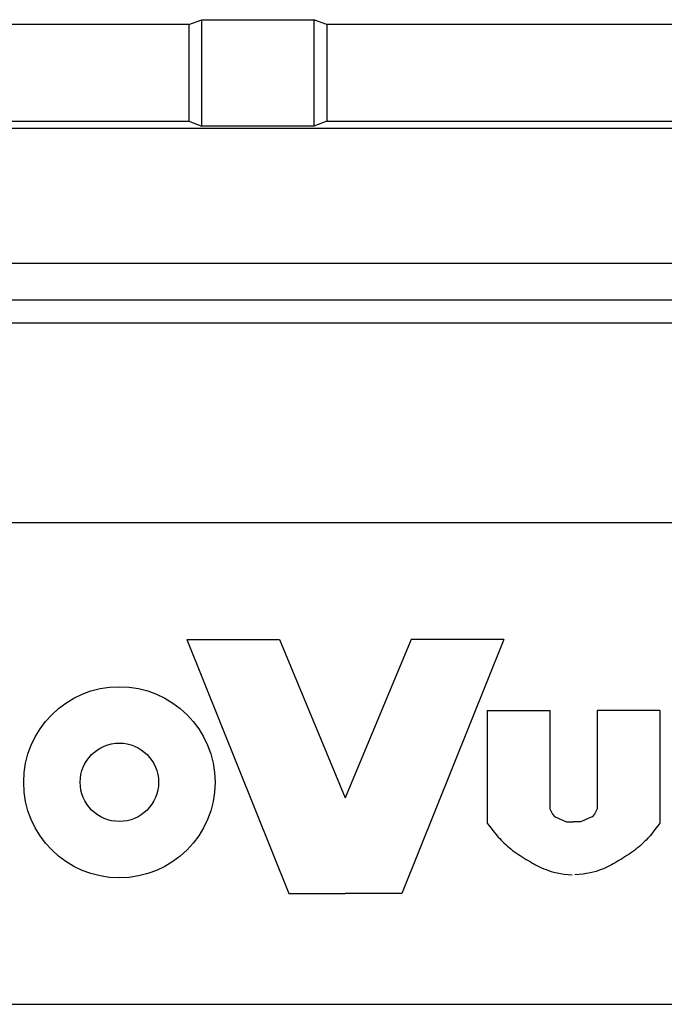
# Model space of a CAD drawing. Header units: millimetres. Extents: x -7023 to 53801, y 9849 to 33561.
# Tile 430 of 537: x 24733 to 24743, y 21913 to 21928. Entities that reach past the tile are written whole.
import ezdxf

# ---------------------------------------------------------------- set-up
doc = ezdxf.new("R2010")
doc.units = ezdxf.units.MM
doc.layers.add('IE_CCTV', color=6, linetype='Continuous')

msp = doc.modelspace()

# ---------------------------------------------------------------- linework, layer by layer
at = {"layer": 'IE_CCTV', "color": 7, "linetype": 'Continuous'}
for p, q in [((24735.295, 21927.923), (24735.495, 21927.998)), ((24735.495, 21926.349), (24735.495, 21927.998)), ((24735.495, 21927.998), (24737.231, 21927.998)), ((24737.231, 21927.998), (24737.231, 21926.349)), ((24737.432, 21927.923), (24737.231, 21927.998)), ((24735.295, 21927.923), (24721.167, 21927.923)), ((24735.295, 21927.923), (24735.295, 21926.424)), ((24737.432, 21927.923), (24737.432, 21926.424)), ((24764.472, 21927.923), (24737.432, 21927.923)), ((24721.167, 21926.424), (24735.295, 21926.424)), ((24735.295, 21926.424), (24735.495, 21926.349)), ((24737.231, 21926.349), (24735.495, 21926.349)), ((24737.432, 21926.424), (24737.231, 21926.349)), ((24737.432, 21926.424), (24764.472, 21926.424)), ((25013.301, 21926.312), (24722.021, 21926.312)), ((25013.335, 21924.219), (24722.021, 21924.219)), ((25013.479, 21923.649), (24721.844, 21923.649)), ((24721.844, 21923.298), (25013.479, 21923.298)), ((24747.737, 21920.196), (24727.612, 21920.196)), ((24727.612, 21912.727), (24747.737, 21912.727))]:
    msp.add_line(p, q, dxfattribs=at)
at = {"layer": 'IE_CCTV', "transparency": 33554687}
for p, q in [((24735.262, 21918.383), (24736.843, 21914.444)), ((24735.262, 21918.383), (24736.697, 21918.383)), ((24735.262, 21918.383), (24736.843, 21914.444)), ((24735.262, 21918.383), (24736.697, 21918.383)), ((24735.262, 21918.383), (24736.843, 21914.444)), ((24735.262, 21918.383), (24736.697, 21918.383)), ((24735.262, 21918.383), (24736.843, 21914.444)), ((24735.262, 21918.383), (24736.697, 21918.383)), ((24735.262, 21918.383), (24736.843, 21914.444)), ((24735.262, 21918.383), (24736.697, 21918.383)), ((24736.697, 21918.383), (24737.719, 21915.927)), ((24736.697, 21918.383), (24737.719, 21915.927)), ((24736.697, 21918.383), (24737.719, 21915.927)), ((24736.697, 21918.383), (24737.719, 21915.927)), ((24736.697, 21918.383), (24737.719, 21915.927)), ((24738.74, 21918.383), (24737.719, 21915.927)), ((24738.74, 21918.383), (24737.719, 21915.927)), ((24738.74, 21918.383), (24737.719, 21915.927)), ((24738.74, 21918.383), (24737.719, 21915.927)), ((24738.74, 21918.383), (24737.719, 21915.927)), ((24740.175, 21918.383), (24738.594, 21914.444)), ((24740.175, 21918.383), (24738.594, 21914.444)), ((24740.175, 21918.383), (24738.594, 21914.444)), ((24740.175, 21918.383), (24738.594, 21914.444)), ((24740.175, 21918.383), (24738.594, 21914.444)), ((24740.175, 21918.383), (24738.74, 21918.383)), ((24740.175, 21918.383), (24738.74, 21918.383)), ((24740.175, 21918.383), (24738.74, 21918.383)), ((24740.175, 21918.383), (24738.74, 21918.383)), ((24740.175, 21918.383), (24738.74, 21918.383)), ((24739.917, 21917.284), (24739.917, 21915.536)), ((24739.917, 21917.284), (24740.889, 21917.284)), ((24739.917, 21917.284), (24739.917, 21915.536)), ((24739.917, 21917.284), (24740.889, 21917.284)), ((24739.917, 21917.284), (24739.917, 21915.536)), ((24739.917, 21917.284), (24740.889, 21917.284)), ((24739.917, 21917.284), (24739.917, 21915.536)), ((24739.917, 21917.284), (24740.889, 21917.284)), ((24739.917, 21917.284), (24739.917, 21915.536)), ((24739.917, 21917.284), (24740.889, 21917.284)), ((24740.889, 21917.284), (24740.889, 21915.759)), ((24740.889, 21917.284), (24740.889, 21915.759)), ((24740.889, 21917.284), (24740.889, 21915.759)), ((24740.889, 21917.284), (24740.889, 21915.759)), ((24740.889, 21917.284), (24740.889, 21915.759)), ((24741.625, 21917.284), (24741.625, 21915.759)), ((24742.596, 21917.284), (24741.625, 21917.284)), ((24741.625, 21917.284), (24741.625, 21915.759)), ((24742.596, 21917.284), (24741.625, 21917.284)), ((24741.625, 21917.284), (24741.625, 21915.759)), ((24742.596, 21917.284), (24741.625, 21917.284)), ((24741.625, 21917.284), (24741.625, 21915.759)), ((24742.596, 21917.284), (24741.625, 21917.284)), ((24741.625, 21917.284), (24741.625, 21915.759)), ((24742.596, 21917.284), (24741.625, 21917.284)), ((24742.596, 21917.284), (24742.596, 21915.536)), ((24742.596, 21917.284), (24742.596, 21915.536)), ((24742.596, 21917.284), (24742.596, 21915.536)), ((24742.596, 21917.284), (24742.596, 21915.536)), ((24742.596, 21917.284), (24742.596, 21915.536)), ((24740.889, 21915.759), (24740.93, 21915.676)), ((24740.889, 21915.759), (24740.93, 21915.676)), ((24740.889, 21915.759), (24740.93, 21915.676)), ((24740.889, 21915.759), (24740.93, 21915.676)), ((24740.889, 21915.759), (24740.93, 21915.676)), ((24740.93, 21915.676), (24740.966, 21915.635)), ((24740.93, 21915.676), (24740.966, 21915.635)), ((24740.93, 21915.676), (24740.966, 21915.635)), ((24740.93, 21915.676), (24740.966, 21915.635)), ((24740.93, 21915.676), (24740.966, 21915.635)), ((24740.966, 21915.635), (24741.007, 21915.617)), ((24740.966, 21915.635), (24741.007, 21915.617)), ((24740.966, 21915.635), (24741.007, 21915.617)), ((24740.966, 21915.635), (24741.007, 21915.617)), ((24740.966, 21915.635), (24741.007, 21915.617)), ((24741.548, 21915.635), (24741.506, 21915.617)), ((24741.548, 21915.635), (24741.506, 21915.617)), ((24741.548, 21915.635), (24741.506, 21915.617)), ((24741.548, 21915.635), (24741.506, 21915.617)), ((24741.548, 21915.635), (24741.506, 21915.617)), ((24741.583, 21915.676), (24741.548, 21915.635)), ((24741.583, 21915.676), (24741.548, 21915.635)), ((24741.583, 21915.676), (24741.548, 21915.635)), ((24741.583, 21915.676), (24741.548, 21915.635)), ((24741.583, 21915.676), (24741.548, 21915.635)), ((24741.625, 21915.759), (24741.583, 21915.676)), ((24741.625, 21915.759), (24741.583, 21915.676)), ((24741.625, 21915.759), (24741.583, 21915.676)), ((24741.625, 21915.759), (24741.583, 21915.676)), ((24741.625, 21915.759), (24741.583, 21915.676)), ((24739.917, 21915.536), (24739.95, 21915.494)), ((24739.917, 21915.536), (24739.95, 21915.494)), ((24739.917, 21915.536), (24739.95, 21915.494)), ((24739.917, 21915.536), (24739.95, 21915.494)), ((24739.917, 21915.536), (24739.95, 21915.494)), ((24739.95, 21915.494), (24739.979, 21915.456)), ((24739.95, 21915.494), (24739.979, 21915.456)), ((24739.95, 21915.494), (24739.979, 21915.456)), ((24739.95, 21915.494), (24739.979, 21915.456)), ((24739.95, 21915.494), (24739.979, 21915.456)), ((24741.007, 21915.617), (24741.085, 21915.581)), ((24741.007, 21915.617), (24741.085, 21915.581)), ((24741.007, 21915.617), (24741.085, 21915.581)), ((24741.007, 21915.617), (24741.085, 21915.581)), ((24741.007, 21915.617), (24741.085, 21915.581)), ((24741.085, 21915.581), (24741.15, 21915.558)), ((24741.085, 21915.581), (24741.15, 21915.558)), ((24741.085, 21915.581), (24741.15, 21915.558)), ((24741.085, 21915.581), (24741.15, 21915.558)), ((24741.085, 21915.581), (24741.15, 21915.558)), ((24741.15, 21915.558), (24741.227, 21915.558)), ((24741.15, 21915.558), (24741.227, 21915.558)), ((24741.15, 21915.558), (24741.227, 21915.558)), ((24741.15, 21915.558), (24741.227, 21915.558)), ((24741.15, 21915.558), (24741.227, 21915.558)), ((24741.227, 21915.558), (24741.257, 21915.558)), ((24741.227, 21915.558), (24741.257, 21915.558)), ((24741.227, 21915.558), (24741.257, 21915.558)), ((24741.227, 21915.558), (24741.257, 21915.558)), ((24741.227, 21915.558), (24741.257, 21915.558)), ((24741.286, 21915.558), (24741.257, 21915.558)), ((24741.286, 21915.558), (24741.257, 21915.558)), ((24741.286, 21915.558), (24741.257, 21915.558)), ((24741.286, 21915.558), (24741.257, 21915.558)), ((24741.286, 21915.558), (24741.257, 21915.558)), ((24741.364, 21915.558), (24741.286, 21915.558)), ((24741.364, 21915.558), (24741.286, 21915.558)), ((24741.364, 21915.558), (24741.286, 21915.558)), ((24741.364, 21915.558), (24741.286, 21915.558)), ((24741.364, 21915.558), (24741.286, 21915.558)), ((24741.429, 21915.581), (24741.364, 21915.558)), ((24741.429, 21915.581), (24741.364, 21915.558)), ((24741.429, 21915.581), (24741.364, 21915.558)), ((24741.429, 21915.581), (24741.364, 21915.558)), ((24741.429, 21915.581), (24741.364, 21915.558)), ((24741.506, 21915.617), (24741.429, 21915.581)), ((24741.506, 21915.617), (24741.429, 21915.581)), ((24741.506, 21915.617), (24741.429, 21915.581)), ((24741.506, 21915.617), (24741.429, 21915.581)), ((24741.506, 21915.617), (24741.429, 21915.581)), ((24742.563, 21915.494), (24742.534, 21915.456)), ((24742.563, 21915.494), (24742.534, 21915.456)), ((24742.563, 21915.494), (24742.534, 21915.456)), ((24742.563, 21915.494), (24742.534, 21915.456)), ((24742.563, 21915.494), (24742.534, 21915.456)), ((24742.596, 21915.536), (24742.563, 21915.494)), ((24742.596, 21915.536), (24742.563, 21915.494)), ((24742.596, 21915.536), (24742.563, 21915.494)), ((24742.596, 21915.536), (24742.563, 21915.494)), ((24742.596, 21915.536), (24742.563, 21915.494)), ((24739.979, 21915.456), (24740.005, 21915.423)), ((24739.979, 21915.456), (24740.005, 21915.423)), ((24739.979, 21915.456), (24740.005, 21915.423)), ((24739.979, 21915.456), (24740.005, 21915.423)), ((24739.979, 21915.456), (24740.005, 21915.423)), ((24740.005, 21915.423), (24740.028, 21915.394)), ((24740.005, 21915.423), (24740.028, 21915.394)), ((24740.005, 21915.423), (24740.028, 21915.394)), ((24740.005, 21915.423), (24740.028, 21915.394)), ((24740.005, 21915.423), (24740.028, 21915.394)), ((24740.028, 21915.394), (24740.05, 21915.367)), ((24740.028, 21915.394), (24740.05, 21915.367)), ((24740.028, 21915.394), (24740.05, 21915.367)), ((24740.028, 21915.394), (24740.05, 21915.367)), ((24740.028, 21915.394), (24740.05, 21915.367)), ((24740.05, 21915.367), (24740.071, 21915.342)), ((24740.05, 21915.367), (24740.071, 21915.342)), ((24740.05, 21915.367), (24740.071, 21915.342)), ((24740.05, 21915.367), (24740.071, 21915.342)), ((24740.05, 21915.367), (24740.071, 21915.342)), ((24740.071, 21915.342), (24740.091, 21915.319)), ((24740.071, 21915.342), (24740.091, 21915.319)), ((24740.071, 21915.342), (24740.091, 21915.319)), ((24740.071, 21915.342), (24740.091, 21915.319)), ((24740.071, 21915.342), (24740.091, 21915.319)), ((24740.091, 21915.319), (24740.112, 21915.296)), ((24740.091, 21915.319), (24740.112, 21915.296)), ((24740.091, 21915.319), (24740.112, 21915.296)), ((24740.091, 21915.319), (24740.112, 21915.296)), ((24740.091, 21915.319), (24740.112, 21915.296)), ((24742.422, 21915.319), (24742.401, 21915.296)), ((24742.422, 21915.319), (24742.401, 21915.296)), ((24742.422, 21915.319), (24742.401, 21915.296)), ((24742.422, 21915.319), (24742.401, 21915.296)), ((24742.422, 21915.319), (24742.401, 21915.296)), ((24742.442, 21915.342), (24742.422, 21915.319)), ((24742.442, 21915.342), (24742.422, 21915.319)), ((24742.442, 21915.342), (24742.422, 21915.319)), ((24742.442, 21915.342), (24742.422, 21915.319)), ((24742.442, 21915.342), (24742.422, 21915.319)), ((24742.463, 21915.367), (24742.442, 21915.342)), ((24742.463, 21915.367), (24742.442, 21915.342)), ((24742.463, 21915.367), (24742.442, 21915.342)), ((24742.463, 21915.367), (24742.442, 21915.342)), ((24742.463, 21915.367), (24742.442, 21915.342)), ((24742.485, 21915.394), (24742.463, 21915.367)), ((24742.485, 21915.394), (24742.463, 21915.367)), ((24742.485, 21915.394), (24742.463, 21915.367)), ((24742.485, 21915.394), (24742.463, 21915.367)), ((24742.485, 21915.394), (24742.463, 21915.367)), ((24742.509, 21915.423), (24742.485, 21915.394)), ((24742.509, 21915.423), (24742.485, 21915.394)), ((24742.509, 21915.423), (24742.485, 21915.394)), ((24742.509, 21915.423), (24742.485, 21915.394)), ((24742.509, 21915.423), (24742.485, 21915.394)), ((24742.534, 21915.456), (24742.509, 21915.423)), ((24742.534, 21915.456), (24742.509, 21915.423)), ((24742.534, 21915.456), (24742.509, 21915.423)), ((24742.534, 21915.456), (24742.509, 21915.423)), ((24742.534, 21915.456), (24742.509, 21915.423)), ((24740.112, 21915.296), (24740.134, 21915.273)), ((24740.112, 21915.296), (24740.134, 21915.273)), ((24740.112, 21915.296), (24740.134, 21915.273)), ((24740.112, 21915.296), (24740.134, 21915.273)), ((24740.112, 21915.296), (24740.134, 21915.273)), ((24740.134, 21915.273), (24740.157, 21915.25)), ((24740.134, 21915.273), (24740.157, 21915.25)), ((24740.134, 21915.273), (24740.157, 21915.25)), ((24740.134, 21915.273), (24740.157, 21915.25)), ((24740.134, 21915.273), (24740.157, 21915.25)), ((24740.157, 21915.25), (24740.18, 21915.227)), ((24740.157, 21915.25), (24740.18, 21915.227)), ((24740.157, 21915.25), (24740.18, 21915.227)), ((24740.157, 21915.25), (24740.18, 21915.227)), ((24740.157, 21915.25), (24740.18, 21915.227)), ((24740.18, 21915.227), (24740.205, 21915.204)), ((24740.18, 21915.227), (24740.205, 21915.204)), ((24740.18, 21915.227), (24740.205, 21915.204)), ((24740.18, 21915.227), (24740.205, 21915.204)), ((24740.18, 21915.227), (24740.205, 21915.204)), ((24740.205, 21915.204), (24740.231, 21915.181)), ((24740.205, 21915.204), (24740.231, 21915.181)), ((24740.205, 21915.204), (24740.231, 21915.181)), ((24740.205, 21915.204), (24740.231, 21915.181)), ((24740.205, 21915.204), (24740.231, 21915.181)), ((24740.231, 21915.181), (24740.257, 21915.158)), ((24740.231, 21915.181), (24740.257, 21915.158)), ((24740.231, 21915.181), (24740.257, 21915.158)), ((24740.231, 21915.181), (24740.257, 21915.158)), ((24740.231, 21915.181), (24740.257, 21915.158)), ((24742.283, 21915.181), (24742.256, 21915.158)), ((24742.283, 21915.181), (24742.256, 21915.158)), ((24742.283, 21915.181), (24742.256, 21915.158)), ((24742.283, 21915.181), (24742.256, 21915.158)), ((24742.283, 21915.181), (24742.256, 21915.158)), ((24742.308, 21915.204), (24742.283, 21915.181)), ((24742.308, 21915.204), (24742.283, 21915.181)), ((24742.308, 21915.204), (24742.283, 21915.181)), ((24742.308, 21915.204), (24742.283, 21915.181)), ((24742.308, 21915.204), (24742.283, 21915.181)), ((24742.333, 21915.227), (24742.308, 21915.204)), ((24742.333, 21915.227), (24742.308, 21915.204)), ((24742.333, 21915.227), (24742.308, 21915.204)), ((24742.333, 21915.227), (24742.308, 21915.204)), ((24742.333, 21915.227), (24742.308, 21915.204)), ((24742.357, 21915.25), (24742.333, 21915.227)), ((24742.357, 21915.25), (24742.333, 21915.227)), ((24742.357, 21915.25), (24742.333, 21915.227)), ((24742.357, 21915.25), (24742.333, 21915.227)), ((24742.357, 21915.25), (24742.333, 21915.227)), ((24742.38, 21915.273), (24742.357, 21915.25)), ((24742.38, 21915.273), (24742.357, 21915.25)), ((24742.38, 21915.273), (24742.357, 21915.25)), ((24742.38, 21915.273), (24742.357, 21915.25)), ((24742.38, 21915.273), (24742.357, 21915.25)), ((24742.401, 21915.296), (24742.38, 21915.273)), ((24742.401, 21915.296), (24742.38, 21915.273)), ((24742.401, 21915.296), (24742.38, 21915.273)), ((24742.401, 21915.296), (24742.38, 21915.273)), ((24742.401, 21915.296), (24742.38, 21915.273)), ((24740.257, 21915.158), (24740.285, 21915.136)), ((24740.257, 21915.158), (24740.285, 21915.136)), ((24740.257, 21915.158), (24740.285, 21915.136)), ((24740.257, 21915.158), (24740.285, 21915.136)), ((24740.257, 21915.158), (24740.285, 21915.136)), ((24740.285, 21915.136), (24740.313, 21915.114)), ((24740.285, 21915.136), (24740.313, 21915.114)), ((24740.285, 21915.136), (24740.313, 21915.114)), ((24740.285, 21915.136), (24740.313, 21915.114)), ((24740.285, 21915.136), (24740.313, 21915.114)), ((24740.313, 21915.114), (24740.342, 21915.093)), ((24740.313, 21915.114), (24740.342, 21915.093)), ((24740.313, 21915.114), (24740.342, 21915.093)), ((24740.313, 21915.114), (24740.342, 21915.093)), ((24740.313, 21915.114), (24740.342, 21915.093)), ((24740.342, 21915.093), (24740.372, 21915.072)), ((24740.342, 21915.093), (24740.372, 21915.072)), ((24740.342, 21915.093), (24740.372, 21915.072)), ((24740.342, 21915.093), (24740.372, 21915.072)), ((24740.342, 21915.093), (24740.372, 21915.072)), ((24740.372, 21915.072), (24740.402, 21915.052)), ((24740.372, 21915.072), (24740.402, 21915.052)), ((24740.372, 21915.072), (24740.402, 21915.052)), ((24740.372, 21915.072), (24740.402, 21915.052)), ((24740.372, 21915.072), (24740.402, 21915.052)), ((24740.402, 21915.052), (24740.432, 21915.032)), ((24740.402, 21915.052), (24740.432, 21915.032)), ((24740.402, 21915.052), (24740.432, 21915.032)), ((24740.402, 21915.052), (24740.432, 21915.032)), ((24740.402, 21915.052), (24740.432, 21915.032)), ((24740.432, 21915.032), (24740.463, 21915.013)), ((24740.432, 21915.032), (24740.463, 21915.013)), ((24740.432, 21915.032), (24740.463, 21915.013)), ((24740.432, 21915.032), (24740.463, 21915.013)), ((24740.432, 21915.032), (24740.463, 21915.013)), ((24740.463, 21915.013), (24740.493, 21914.994)), ((24740.463, 21915.013), (24740.493, 21914.994)), ((24740.463, 21915.013), (24740.493, 21914.994)), ((24740.463, 21915.013), (24740.493, 21914.994)), ((24740.463, 21915.013), (24740.493, 21914.994)), ((24742.051, 21915.013), (24742.02, 21914.994)), ((24742.051, 21915.013), (24742.02, 21914.994)), ((24742.051, 21915.013), (24742.02, 21914.994)), ((24742.051, 21915.013), (24742.02, 21914.994)), ((24742.051, 21915.013), (24742.02, 21914.994)), ((24742.081, 21915.032), (24742.051, 21915.013)), ((24742.081, 21915.032), (24742.051, 21915.013)), ((24742.081, 21915.032), (24742.051, 21915.013)), ((24742.081, 21915.032), (24742.051, 21915.013)), ((24742.081, 21915.032), (24742.051, 21915.013)), ((24742.112, 21915.052), (24742.081, 21915.032)), ((24742.112, 21915.052), (24742.081, 21915.032)), ((24742.112, 21915.052), (24742.081, 21915.032)), ((24742.112, 21915.052), (24742.081, 21915.032)), ((24742.112, 21915.052), (24742.081, 21915.032)), ((24742.142, 21915.072), (24742.112, 21915.052)), ((24742.142, 21915.072), (24742.112, 21915.052)), ((24742.142, 21915.072), (24742.112, 21915.052)), ((24742.142, 21915.072), (24742.112, 21915.052)), ((24742.142, 21915.072), (24742.112, 21915.052)), ((24742.171, 21915.093), (24742.142, 21915.072)), ((24742.171, 21915.093), (24742.142, 21915.072)), ((24742.171, 21915.093), (24742.142, 21915.072)), ((24742.171, 21915.093), (24742.142, 21915.072)), ((24742.171, 21915.093), (24742.142, 21915.072)), ((24742.2, 21915.114), (24742.171, 21915.093)), ((24742.2, 21915.114), (24742.171, 21915.093)), ((24742.2, 21915.114), (24742.171, 21915.093)), ((24742.2, 21915.114), (24742.171, 21915.093)), ((24742.2, 21915.114), (24742.171, 21915.093)), ((24742.229, 21915.136), (24742.2, 21915.114)), ((24742.229, 21915.136), (24742.2, 21915.114)), ((24742.229, 21915.136), (24742.2, 21915.114)), ((24742.229, 21915.136), (24742.2, 21915.114)), ((24742.229, 21915.136), (24742.2, 21915.114)), ((24742.256, 21915.158), (24742.229, 21915.136)), ((24742.256, 21915.158), (24742.229, 21915.136)), ((24742.256, 21915.158), (24742.229, 21915.136)), ((24742.256, 21915.158), (24742.229, 21915.136)), ((24742.256, 21915.158), (24742.229, 21915.136)), ((24740.493, 21914.994), (24740.524, 21914.975)), ((24740.493, 21914.994), (24740.524, 21914.975)), ((24740.493, 21914.994), (24740.524, 21914.975)), ((24740.493, 21914.994), (24740.524, 21914.975)), ((24740.493, 21914.994), (24740.524, 21914.975)), ((24740.524, 21914.975), (24740.554, 21914.957)), ((24740.524, 21914.975), (24740.554, 21914.957)), ((24740.524, 21914.975), (24740.554, 21914.957)), ((24740.524, 21914.975), (24740.554, 21914.957)), ((24740.524, 21914.975), (24740.554, 21914.957)), ((24740.554, 21914.957), (24740.583, 21914.94)), ((24740.554, 21914.957), (24740.583, 21914.94)), ((24740.554, 21914.957), (24740.583, 21914.94)), ((24740.554, 21914.957), (24740.583, 21914.94)), ((24740.554, 21914.957), (24740.583, 21914.94)), ((24740.583, 21914.94), (24740.612, 21914.923)), ((24740.583, 21914.94), (24740.612, 21914.923)), ((24740.583, 21914.94), (24740.612, 21914.923)), ((24740.583, 21914.94), (24740.612, 21914.923)), ((24740.583, 21914.94), (24740.612, 21914.923)), ((24740.612, 21914.923), (24740.64, 21914.906)), ((24740.612, 21914.923), (24740.64, 21914.906)), ((24740.612, 21914.923), (24740.64, 21914.906)), ((24740.612, 21914.923), (24740.64, 21914.906)), ((24740.612, 21914.923), (24740.64, 21914.906)), ((24740.64, 21914.906), (24740.669, 21914.89)), ((24740.64, 21914.906), (24740.669, 21914.89)), ((24740.64, 21914.906), (24740.669, 21914.89)), ((24740.64, 21914.906), (24740.669, 21914.89)), ((24740.64, 21914.906), (24740.669, 21914.89)), ((24740.669, 21914.89), (24740.698, 21914.874)), ((24740.669, 21914.89), (24740.698, 21914.874)), ((24740.669, 21914.89), (24740.698, 21914.874)), ((24740.669, 21914.89), (24740.698, 21914.874)), ((24740.669, 21914.89), (24740.698, 21914.874)), ((24740.698, 21914.874), (24740.729, 21914.858)), ((24740.698, 21914.874), (24740.729, 21914.858)), ((24740.698, 21914.874), (24740.729, 21914.858)), ((24740.698, 21914.874), (24740.729, 21914.858)), ((24740.698, 21914.874), (24740.729, 21914.858)), ((24741.815, 21914.874), (24741.785, 21914.858)), ((24741.815, 21914.874), (24741.785, 21914.858)), ((24741.815, 21914.874), (24741.785, 21914.858)), ((24741.815, 21914.874), (24741.785, 21914.858)), ((24741.815, 21914.874), (24741.785, 21914.858)), ((24741.845, 21914.89), (24741.815, 21914.874)), ((24741.845, 21914.89), (24741.815, 21914.874)), ((24741.845, 21914.89), (24741.815, 21914.874)), ((24741.845, 21914.89), (24741.815, 21914.874)), ((24741.845, 21914.89), (24741.815, 21914.874)), ((24741.873, 21914.906), (24741.845, 21914.89)), ((24741.873, 21914.906), (24741.845, 21914.89)), ((24741.873, 21914.906), (24741.845, 21914.89)), ((24741.873, 21914.906), (24741.845, 21914.89)), ((24741.873, 21914.906), (24741.845, 21914.89)), ((24741.902, 21914.923), (24741.873, 21914.906)), ((24741.902, 21914.923), (24741.873, 21914.906)), ((24741.902, 21914.923), (24741.873, 21914.906)), ((24741.902, 21914.923), (24741.873, 21914.906)), ((24741.902, 21914.923), (24741.873, 21914.906)), ((24741.931, 21914.94), (24741.902, 21914.923)), ((24741.931, 21914.94), (24741.902, 21914.923)), ((24741.931, 21914.94), (24741.902, 21914.923)), ((24741.931, 21914.94), (24741.902, 21914.923)), ((24741.931, 21914.94), (24741.902, 21914.923)), ((24741.96, 21914.957), (24741.931, 21914.94)), ((24741.96, 21914.957), (24741.931, 21914.94)), ((24741.96, 21914.957), (24741.931, 21914.94)), ((24741.96, 21914.957), (24741.931, 21914.94)), ((24741.96, 21914.957), (24741.931, 21914.94)), ((24741.99, 21914.975), (24741.96, 21914.957)), ((24741.99, 21914.975), (24741.96, 21914.957)), ((24741.99, 21914.975), (24741.96, 21914.957)), ((24741.99, 21914.975), (24741.96, 21914.957)), ((24741.99, 21914.975), (24741.96, 21914.957)), ((24742.02, 21914.994), (24741.99, 21914.975)), ((24742.02, 21914.994), (24741.99, 21914.975)), ((24742.02, 21914.994), (24741.99, 21914.975)), ((24742.02, 21914.994), (24741.99, 21914.975)), ((24742.02, 21914.994), (24741.99, 21914.975)), ((24740.729, 21914.858), (24740.761, 21914.843)), ((24740.729, 21914.858), (24740.761, 21914.843)), ((24740.729, 21914.858), (24740.761, 21914.843)), ((24740.729, 21914.858), (24740.761, 21914.843)), ((24740.729, 21914.858), (24740.761, 21914.843)), ((24740.761, 21914.843), (24740.794, 21914.829)), ((24740.761, 21914.843), (24740.794, 21914.829)), ((24740.761, 21914.843), (24740.794, 21914.829)), ((24740.761, 21914.843), (24740.794, 21914.829)), ((24740.761, 21914.843), (24740.794, 21914.829)), ((24740.794, 21914.829), (24740.83, 21914.815)), ((24740.794, 21914.829), (24740.83, 21914.815)), ((24740.794, 21914.829), (24740.83, 21914.815)), ((24740.794, 21914.829), (24740.83, 21914.815)), ((24740.794, 21914.829), (24740.83, 21914.815)), ((24740.83, 21914.815), (24740.868, 21914.801)), ((24740.83, 21914.815), (24740.868, 21914.801)), ((24740.83, 21914.815), (24740.868, 21914.801)), ((24740.83, 21914.815), (24740.868, 21914.801)), ((24740.83, 21914.815), (24740.868, 21914.801)), ((24740.868, 21914.801), (24740.909, 21914.788)), ((24740.868, 21914.801), (24740.909, 21914.788)), ((24740.868, 21914.801), (24740.909, 21914.788)), ((24740.868, 21914.801), (24740.909, 21914.788)), ((24740.868, 21914.801), (24740.909, 21914.788)), ((24740.909, 21914.788), (24740.953, 21914.776)), ((24740.909, 21914.788), (24740.953, 21914.776)), ((24740.909, 21914.788), (24740.953, 21914.776)), ((24740.909, 21914.788), (24740.953, 21914.776)), ((24740.909, 21914.788), (24740.953, 21914.776)), ((24740.953, 21914.776), (24741.001, 21914.765)), ((24740.953, 21914.776), (24741.001, 21914.765)), ((24740.953, 21914.776), (24741.001, 21914.765)), ((24740.953, 21914.776), (24741.001, 21914.765)), ((24740.953, 21914.776), (24741.001, 21914.765)), ((24741.001, 21914.765), (24741.053, 21914.755)), ((24741.001, 21914.765), (24741.053, 21914.755)), ((24741.001, 21914.765), (24741.053, 21914.755)), ((24741.001, 21914.765), (24741.053, 21914.755)), ((24741.001, 21914.765), (24741.053, 21914.755)), ((24741.053, 21914.755), (24741.11, 21914.747)), ((24741.053, 21914.755), (24741.11, 21914.747)), ((24741.053, 21914.755), (24741.11, 21914.747)), ((24741.053, 21914.755), (24741.11, 21914.747)), ((24741.053, 21914.755), (24741.11, 21914.747)), ((24741.11, 21914.747), (24741.238, 21914.734)), ((24741.11, 21914.747), (24741.238, 21914.734)), ((24741.11, 21914.747), (24741.238, 21914.734)), ((24741.11, 21914.747), (24741.238, 21914.734)), ((24741.11, 21914.747), (24741.238, 21914.734)), ((24741.404, 21914.747), (24741.276, 21914.734)), ((24741.404, 21914.747), (24741.276, 21914.734)), ((24741.404, 21914.747), (24741.276, 21914.734)), ((24741.404, 21914.747), (24741.276, 21914.734)), ((24741.404, 21914.747), (24741.276, 21914.734)), ((24741.46, 21914.755), (24741.404, 21914.747)), ((24741.46, 21914.755), (24741.404, 21914.747)), ((24741.46, 21914.755), (24741.404, 21914.747)), ((24741.46, 21914.755), (24741.404, 21914.747)), ((24741.46, 21914.755), (24741.404, 21914.747)), ((24741.512, 21914.765), (24741.46, 21914.755)), ((24741.512, 21914.765), (24741.46, 21914.755)), ((24741.512, 21914.765), (24741.46, 21914.755)), ((24741.512, 21914.765), (24741.46, 21914.755)), ((24741.512, 21914.765), (24741.46, 21914.755)), ((24741.56, 21914.776), (24741.512, 21914.765)), ((24741.56, 21914.776), (24741.512, 21914.765)), ((24741.56, 21914.776), (24741.512, 21914.765)), ((24741.56, 21914.776), (24741.512, 21914.765)), ((24741.56, 21914.776), (24741.512, 21914.765)), ((24741.605, 21914.788), (24741.56, 21914.776)), ((24741.605, 21914.788), (24741.56, 21914.776)), ((24741.605, 21914.788), (24741.56, 21914.776)), ((24741.605, 21914.788), (24741.56, 21914.776)), ((24741.605, 21914.788), (24741.56, 21914.776)), ((24741.646, 21914.801), (24741.605, 21914.788)), ((24741.646, 21914.801), (24741.605, 21914.788)), ((24741.646, 21914.801), (24741.605, 21914.788)), ((24741.646, 21914.801), (24741.605, 21914.788)), ((24741.646, 21914.801), (24741.605, 21914.788)), ((24741.684, 21914.815), (24741.646, 21914.801)), ((24741.684, 21914.815), (24741.646, 21914.801)), ((24741.684, 21914.815), (24741.646, 21914.801)), ((24741.684, 21914.815), (24741.646, 21914.801)), ((24741.684, 21914.815), (24741.646, 21914.801)), ((24741.719, 21914.829), (24741.684, 21914.815)), ((24741.719, 21914.829), (24741.684, 21914.815)), ((24741.719, 21914.829), (24741.684, 21914.815)), ((24741.719, 21914.829), (24741.684, 21914.815)), ((24741.719, 21914.829), (24741.684, 21914.815)), ((24741.753, 21914.843), (24741.719, 21914.829)), ((24741.753, 21914.843), (24741.719, 21914.829)), ((24741.753, 21914.843), (24741.719, 21914.829)), ((24741.753, 21914.843), (24741.719, 21914.829)), ((24741.753, 21914.843), (24741.719, 21914.829)), ((24741.785, 21914.858), (24741.753, 21914.843)), ((24741.785, 21914.858), (24741.753, 21914.843)), ((24741.785, 21914.858), (24741.753, 21914.843)), ((24741.785, 21914.858), (24741.753, 21914.843)), ((24741.785, 21914.858), (24741.753, 21914.843)), ((24736.843, 21914.444), (24737.719, 21914.444)), ((24736.843, 21914.444), (24737.719, 21914.444)), ((24736.843, 21914.444), (24737.719, 21914.444)), ((24736.843, 21914.444), (24737.719, 21914.444)), ((24736.843, 21914.444), (24737.719, 21914.444)), ((24738.594, 21914.444), (24737.719, 21914.444)), ((24738.594, 21914.444), (24737.719, 21914.444)), ((24738.594, 21914.444), (24737.719, 21914.444)), ((24738.594, 21914.444), (24737.719, 21914.444)), ((24738.594, 21914.444), (24737.719, 21914.444))]:
    msp.add_line(p, q, dxfattribs=at)
for radius in [1.483, 1.483, 1.483, 1.483, 1.483, 0.608, 0.608, 0.608, 0.608, 0.608]:
    msp.add_circle((24734.217, 21916.17), radius, dxfattribs=at)

doc.saveas('drawing.dxf')
